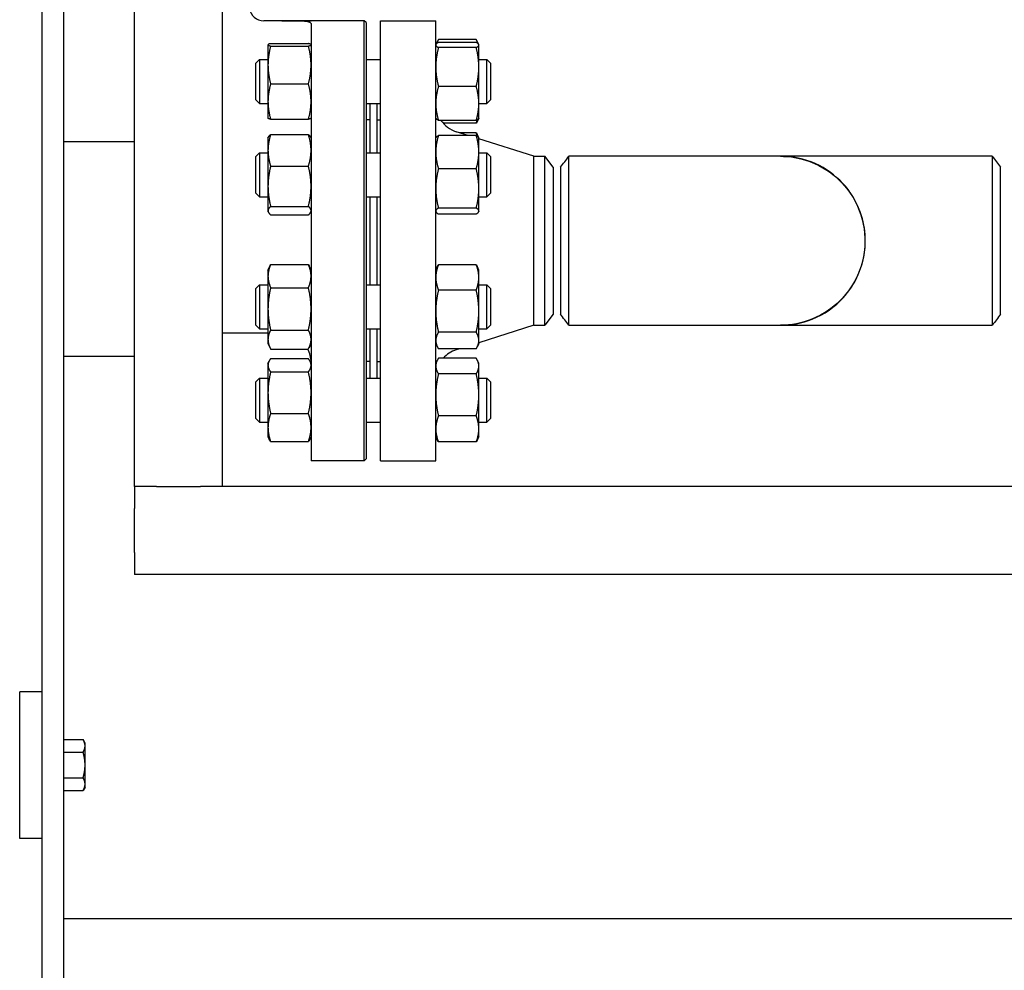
# Model space of a CAD drawing. Header units: inches. Extents: x 18 to 846, y -44 to 561.
# Tile 529 of 637: x 755 to 772, y 204 to 220. Entities that reach past the tile are written whole.
import ezdxf

# ---------------------------------------------------------------- set-up
doc = ezdxf.new("R2010")
doc.units = ezdxf.units.IN
doc.header["$LTSCALE"] = 24
doc.header["$MEASUREMENT"] = 0
doc.layers.add('Visible (ANSI)', color=7, linetype='Continuous', lineweight=30)

msp = doc.modelspace()

# ---------------------------------------------------------------- linework, layer by layer
at = {"layer": 'Visible (ANSI)'}
for p, q in [((755.15618, 229.7065), (755.15618, 195.61183)), ((755.53118, 195.61183), (755.53118, 229.7065)), ((756.7367, 212.4565), (756.7367, 228.2065)), ((758.2367, 212.4565), (758.2367, 228.2065)), ((759.74618, 220.394), (758.94118, 220.394)), ((759.24618, 220.39267), (759.74618, 220.39267)), ((760.65243, 220.394), (759.74618, 220.394)), ((759.74618, 220.39267), (759.74618, 220.394)), ((759.74618, 220.34569), (759.74618, 212.894)), ((760.65243, 212.894), (760.65243, 220.394)), ((760.68368, 220.36275), (760.65243, 220.394)), ((760.68368, 220.36275), (760.68368, 212.92525)), ((760.93118, 212.894), (760.93118, 220.394)), ((760.93118, 220.394), (761.87118, 220.394)), ((761.87118, 212.894), (761.87118, 220.394)), ((759.01218, 219.98521), (759.01269, 219.9863)), ((759.01218, 219.98521), (759.01218, 219.98412)), ((759.01218, 219.98412), (759.01218, 219.64025)), ((759.05727, 220.0054), (759.7011, 220.0054)), ((759.05727, 219.96285), (759.7011, 219.96285)), ((759.74618, 219.98521), (759.74568, 219.9863)), ((761.87118, 219.98521), (761.87329, 219.98973)), ((761.87329, 219.98973), (761.89379, 220.03368)), ((762.5601, 220.07465), (761.91627, 220.07465)), ((762.5601, 220.02389), (761.91627, 220.02389)), ((762.60308, 219.98973), (762.58258, 220.03368)), ((762.60518, 219.98521), (762.60308, 219.98973)), ((762.60518, 219.98072), (762.60518, 219.98521)), ((762.60518, 219.6057), (762.60518, 219.98072)), ((762.5601, 219.93754), (761.91627, 219.93754)), ((758.80618, 219.67271), (758.86868, 219.73521)), ((758.80618, 219.04771), (758.80618, 219.67271)), ((758.86868, 219.73521), (758.86868, 218.98521)), ((758.86868, 219.73521), (759.01218, 219.73521)), ((759.01218, 219.64025), (759.01218, 219.01634)), ((760.68368, 219.73521), (760.93118, 219.73521)), ((762.60518, 219.73521), (762.74368, 219.73521)), ((762.74368, 218.98521), (762.74368, 219.73521)), ((762.80618, 219.67271), (762.74368, 219.73521)), ((762.80618, 219.67271), (762.80618, 219.04771)), ((762.60518, 218.98519), (762.60518, 219.6057)), ((759.05727, 219.31766), (759.7011, 219.31766)), ((762.5601, 219.27386), (761.91627, 219.27386)), ((758.80618, 219.04771), (758.86868, 218.98521)), ((758.86868, 218.98521), (759.01218, 218.98521)), ((759.01218, 219.01634), (759.01218, 218.73521)), ((760.68368, 218.98521), (760.93118, 218.98521)), ((760.74618, 218.98521), (760.74618, 218.14409)), ((760.86618, 218.98521), (760.86618, 218.14409)), ((762.60518, 218.98521), (762.74368, 218.98521)), ((762.60518, 218.73521), (762.60518, 218.98519)), ((762.80618, 219.04771), (762.74368, 218.98521)), ((759.01218, 218.73521), (759.01269, 218.73412)), ((759.05727, 218.71502), (759.7011, 218.71502)), ((759.74618, 218.73521), (759.74568, 218.73412)), ((760.74618, 218.704), (760.68368, 218.704)), ((760.87118, 218.14409), (760.87118, 218.704)), ((760.87118, 218.704), (760.93118, 218.704)), ((761.87118, 218.73521), (761.87329, 218.73069)), ((762.5601, 218.69652), (761.91627, 218.69652)), ((762.5601, 218.64577), (761.99942, 218.64577)), ((762.60308, 218.73069), (762.58258, 218.68673)), ((762.60518, 218.73521), (762.60308, 218.73069)), ((759.05727, 218.45396), (759.7011, 218.45396)), ((760.87118, 218.584), (760.86618, 218.584)), ((762.42424, 218.43883), (762.22021, 218.50345)), ((762.5601, 218.4856), (762.2766, 218.4856)), ((762.60223, 218.40043), (762.57971, 218.44871)), ((756.7367, 218.3315), (755.53118, 218.3315)), ((759.01218, 218.39409), (759.01828, 218.40717)), ((759.01218, 218.39409), (759.01218, 218.18421)), ((759.74618, 218.39409), (759.74009, 218.40717)), ((761.87118, 218.39409), (761.87414, 218.40043)), ((762.5601, 218.43883), (761.91627, 218.43883)), ((762.60518, 218.39409), (762.60223, 218.40043)), ((762.60518, 218.15498), (762.60518, 218.39409)), ((763.54452, 218.084), (762.60518, 218.38152)), ((758.80618, 218.08159), (758.86868, 218.14409)), ((758.86868, 218.14409), (758.86868, 217.39409)), ((758.86868, 218.14409), (759.01218, 218.14409)), ((759.01218, 218.18421), (759.01218, 217.57202)), ((760.68368, 218.14409), (760.93118, 218.14409)), ((762.60518, 217.53626), (762.60518, 218.15498)), ((762.60518, 218.14409), (762.74368, 218.14409)), ((762.74368, 217.39409), (762.74368, 218.14409)), ((762.80618, 218.08159), (762.74368, 218.14409)), ((758.80618, 217.45659), (758.80618, 218.08159)), ((762.80618, 218.08159), (762.80618, 217.45659)), ((763.54452, 215.204), (763.54452, 218.084)), ((763.54452, 218.084), (763.72731, 218.084)), ((763.72731, 215.204), (763.72731, 218.084)), ((763.87118, 217.8965), (763.72731, 218.084)), ((767.74348, 218.084), (764.13857, 218.084)), ((771.3538, 218.084), (767.74889, 218.084)), ((759.05727, 217.91445), (759.7011, 217.91445)), ((762.5601, 217.87113), (761.91627, 217.87113)), ((763.87118, 217.8965), (763.87118, 215.3915)), ((763.99618, 217.89646), (763.99618, 215.39152)), ((771.49618, 216.644), (771.49618, 217.89649)), ((758.80618, 217.45659), (758.86868, 217.39409)), ((759.01218, 217.57202), (759.01218, 217.1569)), ((762.60518, 217.15037), (762.60518, 217.53626)), ((762.80618, 217.45659), (762.74368, 217.39409)), ((758.86868, 217.39409), (759.01218, 217.39409)), ((760.68368, 217.39409), (760.93118, 217.39409)), ((760.74618, 217.39409), (760.74618, 215.89391)), ((760.86618, 217.39409), (760.86618, 215.89391)), ((760.87118, 215.89391), (760.87118, 217.39409)), ((762.60518, 217.39409), (762.74368, 217.39409)), ((759.01218, 217.1569), (759.01218, 217.14409)), ((759.01218, 217.14409), (759.01828, 217.13101)), ((759.05727, 217.22958), (759.7011, 217.22958)), ((759.74618, 217.14409), (759.74009, 217.13101)), ((761.87118, 217.14409), (761.87414, 217.13775)), ((762.5601, 217.20139), (761.91627, 217.20139)), ((762.60518, 217.14409), (762.60223, 217.13775)), ((762.60518, 217.14409), (762.60518, 217.15037)), ((759.05727, 217.08422), (759.7011, 217.08422)), ((762.5601, 217.09935), (761.91627, 217.09935)), ((771.49618, 215.39154), (771.49618, 216.644)), ((759.01218, 216.14391), (759.04674, 216.21802)), ((759.01218, 216.14391), (759.01218, 216.04081)), ((759.05727, 216.23935), (759.7011, 216.23935)), ((759.74618, 216.14391), (759.71163, 216.21802)), ((761.87118, 216.14391), (761.89666, 216.19854)), ((762.5601, 216.23542), (761.91627, 216.23542)), ((762.60518, 216.14391), (762.57971, 216.19854)), ((762.60518, 216.0189), (762.60518, 216.14391)), ((759.01218, 216.04081), (759.01218, 215.48206)), ((762.60518, 215.44413), (762.60518, 216.0189)), ((758.80618, 215.83141), (758.86868, 215.89391)), ((758.80618, 215.20641), (758.80618, 215.83141)), ((758.86868, 215.89391), (758.86868, 215.14391)), ((758.86868, 215.89391), (759.01218, 215.89391)), ((759.05727, 215.84228), (759.7011, 215.84228)), ((760.68368, 215.89391), (760.93118, 215.89391)), ((762.5601, 215.80239), (761.91627, 215.80239)), ((762.60518, 215.89391), (762.74368, 215.89391)), ((762.74368, 215.14391), (762.74368, 215.89391)), ((762.80618, 215.83141), (762.74368, 215.89391)), ((762.80618, 215.83141), (762.80618, 215.20641)), ((759.01218, 215.48206), (759.01218, 214.96016)), ((762.60518, 214.94415), (762.60518, 215.44413)), ((763.87118, 215.3915), (763.72731, 215.204)), ((758.80618, 215.20641), (758.86868, 215.14391)), ((758.86868, 215.14391), (759.01218, 215.14391)), ((759.05727, 215.12185), (759.7011, 215.12185)), ((760.68368, 215.14391), (760.93118, 215.14391)), ((760.74618, 215.14391), (760.74618, 214.3028)), ((760.86618, 215.14391), (760.86618, 214.3028)), ((760.87118, 214.584), (760.87118, 215.14391)), ((763.54452, 215.204), (762.60518, 214.90648)), ((762.60518, 215.14391), (762.74368, 215.14391)), ((762.80618, 215.20641), (762.74368, 215.14391)), ((763.54452, 215.204), (763.72731, 215.204)), ((764.13857, 215.204), (767.74348, 215.204)), ((767.74889, 215.204), (771.3538, 215.204)), ((759.01218, 215.0692), (758.2367, 215.0692)), ((759.01218, 214.96016), (759.01218, 214.89391)), ((762.5601, 215.08588), (761.91627, 215.08588)), ((762.60518, 214.89391), (762.60518, 214.94415)), ((759.01218, 214.89391), (759.04674, 214.81981)), ((759.05727, 214.79848), (759.7011, 214.79848)), ((759.74618, 214.89391), (759.71163, 214.81981)), ((761.87118, 214.89391), (761.89666, 214.83929)), ((762.5601, 214.80241), (761.91627, 214.80241)), ((762.2766, 214.80241), (762.22021, 214.78455)), ((762.60518, 214.89391), (762.57971, 214.83929)), ((755.53118, 214.6755), (756.7367, 214.6755)), ((759.01218, 214.5528), (759.02785, 214.58639)), ((759.05727, 214.63469), (759.7011, 214.63469)), ((759.74618, 214.5528), (759.73052, 214.58639)), ((760.87118, 214.704), (760.86618, 214.704)), ((761.87118, 214.5528), (761.89379, 214.60127)), ((762.5601, 214.64223), (761.91627, 214.64223)), ((762.60518, 214.5528), (762.58258, 214.60127)), ((759.01218, 214.5528), (759.01218, 214.52091)), ((759.01218, 214.52091), (759.01218, 214.05368)), ((760.74618, 214.584), (760.68368, 214.584)), ((760.87118, 214.584), (760.93118, 214.584)), ((762.60518, 214.50781), (762.60518, 214.5528)), ((762.60518, 214.01617), (762.60518, 214.50781)), ((758.80618, 214.2403), (758.86868, 214.3028)), ((758.86868, 214.3028), (758.86868, 213.5528)), ((758.86868, 214.3028), (759.01218, 214.3028)), ((759.05727, 214.40713), (759.7011, 214.40713)), ((760.68368, 214.3028), (760.93118, 214.3028)), ((762.5601, 214.37338), (761.91627, 214.37338)), ((762.60518, 214.3028), (762.74368, 214.3028)), ((762.74368, 213.5528), (762.74368, 214.3028)), ((762.80618, 214.2403), (762.74368, 214.3028)), ((758.80618, 213.6153), (758.80618, 214.2403)), ((762.80618, 214.2403), (762.80618, 213.6153)), ((759.01218, 214.05368), (759.01218, 213.46057)), ((762.60518, 213.43615), (762.60518, 214.01617)), ((758.80618, 213.6153), (758.86868, 213.5528)), ((759.05727, 213.70024), (759.7011, 213.70024)), ((762.5601, 213.65895), (761.91627, 213.65895)), ((762.80618, 213.6153), (762.74368, 213.5528)), ((758.86868, 213.5528), (759.01218, 213.5528)), ((759.01218, 213.46057), (759.01218, 213.3028)), ((760.68368, 213.5528), (760.93118, 213.5528)), ((762.60518, 213.5528), (762.74368, 213.5528)), ((762.60518, 213.3028), (762.60518, 213.43615)), ((759.01218, 213.3028), (759.02785, 213.2692)), ((759.74618, 213.3028), (759.73052, 213.2692)), ((761.87118, 213.3028), (761.89379, 213.25432)), ((762.60518, 213.3028), (762.58258, 213.25432)), ((759.05727, 213.2209), (759.7011, 213.2209)), ((762.5601, 213.21336), (761.91627, 213.21336)), ((760.68368, 212.92525), (760.65243, 212.894)), ((760.65243, 212.894), (759.74618, 212.894)), ((760.93118, 212.894), (761.87118, 212.894)), ((756.7367, 212.4565), (756.7367, 212.0815)), ((757.1117, 212.4565), (756.7367, 212.4565)), ((757.1117, 212.4565), (757.8617, 212.4565)), ((758.2367, 212.4565), (757.8617, 212.4565)), ((777.2367, 212.4565), (758.2367, 212.4565)), ((756.7367, 211.3315), (756.7367, 212.0815)), ((756.7367, 211.3315), (756.7367, 210.9565)), ((778.7367, 210.9565), (756.7367, 210.9565)), ((755.15618, 208.9565), (754.78118, 208.9565)), ((754.78118, 206.4565), (754.78118, 208.9565)), ((755.53119, 208.0815), (755.53118, 208.0815)), ((755.53119, 208.03126), (755.53119, 208.13951)), ((755.53119, 208.13951), (755.8617, 208.13951)), ((755.89519, 208.0815), (755.8617, 208.13951)), ((755.89519, 208.03126), (755.89519, 208.0815)), ((755.53119, 207.92301), (755.53119, 208.03126)), ((755.53119, 207.92301), (755.8617, 207.92301)), ((755.53119, 207.7065), (755.53119, 207.92301)), ((755.89519, 207.7065), (755.89519, 208.03126)), ((755.53119, 207.49), (755.53119, 207.7065)), ((755.89519, 207.38174), (755.89519, 207.7065)), ((755.53119, 207.49), (755.8617, 207.49)), ((755.53119, 207.38174), (755.53119, 207.49)), ((755.53119, 207.27349), (755.53119, 207.38174)), ((755.89519, 207.3315), (755.89519, 207.38174)), ((755.53119, 207.3315), (755.53118, 207.3315)), ((755.53119, 207.27349), (755.8617, 207.27349)), ((755.89519, 207.3315), (755.8617, 207.27349)), ((755.15618, 206.4565), (754.78118, 206.4565)), ((779.53118, 205.0815), (755.53118, 205.0815))]:
    msp.add_line(p, q, dxfattribs=at)
for centre, radius, start, end in [((758.94118, 220.644), 0.25, 188.604112, 270), ((762.37118, 218.98012), 0.5, 214.554106, 252.425284), ((759.24618, 214.5692), 0.5, 0, 27.294411), ((762.37118, 214.30789), 0.5, 107.574716, 138.033818)]:
    msp.add_arc(centre, radius, start, end, dxfattribs=at)
for points, knots in [([(759.74618, 220.34569), (759.74618, 220.3558), (759.73378, 220.36485), (759.68282, 220.37839), (759.64424, 220.38297), (759.55524, 220.38882), (759.49904, 220.39052), (759.3759, 220.3924), (759.30895, 220.39267), (759.24618, 220.39267)], [1.93811812, 1.93811812, 1.93811812, 1.93811812, 2.41964166, 2.41964166, 2.90116521, 2.90116521, 3.37944905, 3.37944905, 3.85773289, 3.85773289, 3.85773289, 3.85773289]), ([(764.13857, 215.20402), (764.13857, 215.20411), (764.13857, 215.23935), (764.13857, 215.38658), (764.13857, 215.50996), (764.13856, 215.82124), (764.13856, 216.00874), (764.13856, 216.41625), (764.13856, 216.63652), (764.13856, 217.06295), (764.13856, 217.26885), (764.13856, 217.62776), (764.13857, 217.78003), (764.13857, 217.99824), (764.13857, 218.06407), (764.13857, 218.08269), (764.13857, 218.08398), (764.13857, 218.08396)], [-1.57267431, -1.57267431, -1.57267431, -1.57267431, -1.1908901, -1.1908901, -0.74775686, -0.74775686, -0.30609723, -0.30609723, 0.1436733, 0.1436733, 0.59274122, 0.59274122, 1.04590561, 1.04590561, 1.49882494, 1.49882494, 1.57267431, 1.57267431, 1.57267431, 1.57267431]), ([(767.74349, 218.08396), (767.77893, 218.08398), (767.81437, 218.08269), (768.0665, 218.06407), (768.27936, 217.99824), (768.65519, 217.78003), (768.81787, 217.62776), (769.05929, 217.26885), (769.13864, 217.06295), (769.20027, 216.63652), (769.18236, 216.41625), (769.05371, 216.00874), (768.94476, 215.82124), (768.65652, 215.50996), (768.47717, 215.38658), (768.10986, 215.23935), (767.92672, 215.20411), (767.74348, 215.20402)], [-1.57267427, -1.57267427, -1.57267427, -1.57267427, -1.49882494, -1.49882494, -1.04590561, -1.04590561, -0.59274122, -0.59274122, -0.1436733, -0.1436733, 0.30609723, 0.30609723, 0.74775686, 0.74775686, 1.1908901, 1.1908901, 1.57267427, 1.57267427, 1.57267427, 1.57267427]), ([(769.19057, 216.644), (769.19057, 216.78773), (769.16885, 216.93144), (769.06953, 217.25263), (768.97529, 217.42483), (768.72847, 217.71736), (768.5766, 217.83809), (768.22372, 218.01915), (768.01976, 218.07327), (767.79124, 218.08356), (767.76871, 218.08403), (767.74619, 218.08398)], [-3.14159265, -3.14159265, -3.14159265, -3.14159265, -2.84306953, -2.84306953, -2.44315297, -2.44315297, -2.04730492, -2.04730492, -1.61773044, -1.61773044, -1.57079633, -1.57079633, -1.57079633, -1.57079633]), ([(771.3538, 218.08398), (771.3538, 218.08399), (771.3538, 218.08352), (771.3538, 218.07327), (771.3538, 218.01915), (771.35381, 217.83809), (771.35382, 217.71736), (771.35384, 217.42483), (771.35385, 217.25263), (771.35386, 216.93144), (771.35386, 216.78773), (771.35386, 216.644)], [1.57267427, 1.57267427, 1.57267427, 1.57267427, 1.61773044, 1.61773044, 2.04730492, 2.04730492, 2.44315297, 2.44315297, 2.84306953, 2.84306953, 3.14159265, 3.14159265, 3.14159265, 3.14159265]), ([(767.74618, 215.20405), (767.93008, 215.20383), (768.1141, 215.23892), (768.488, 215.38861), (768.67221, 215.51681), (768.96597, 215.84186), (769.07519, 216.03857), (769.17193, 216.3776), (769.19057, 216.5108), (769.19057, 216.644)], [1.57079633, 1.57079633, 1.57079633, 1.57079633, 1.95396487, 1.95396487, 2.40917784, 2.40917784, 2.86492266, 2.86492266, 3.14159265, 3.14159265, 3.14159265, 3.14159265]), ([(771.35386, 216.644), (771.35386, 216.5108), (771.35386, 216.3776), (771.35385, 216.03857), (771.35383, 215.84186), (771.35381, 215.51681), (771.35381, 215.38861), (771.3538, 215.23926), (771.3538, 215.20418), (771.3538, 215.20405)], [-3.14159265, -3.14159265, -3.14159265, -3.14159265, -2.86492266, -2.86492266, -2.40917784, -2.40917784, -1.95396487, -1.95396487, -1.57267427, -1.57267427, -1.57267427, -1.57267427])]:
    msp.add_open_spline(points, degree=3, knots=knots, dxfattribs=at)
for points, weights in [([(759.05727, 220.0054), (759.01218, 219.99399), (759.01218, 219.98412)], [1, 1.0379548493, 1]), ([(759.01218, 219.98412), (759.01218, 219.97425), (759.05727, 219.96285)], [1, 1.0379548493, 1]), ([(759.05727, 219.96285), (759.01218, 219.78997), (759.01218, 219.64025)], [1, 1.0379548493, 1]), ([(759.74618, 219.98412), (759.74618, 219.99399), (759.7011, 220.0054)], [1, 1.0379548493, 1]), ([(759.7011, 219.96285), (759.74618, 219.97425), (759.74618, 219.98412)], [1, 1.0379548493, 1]), ([(759.74618, 219.64025), (759.74618, 219.78997), (759.7011, 219.96285)], [1, 1.0379548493, 1]), ([(761.91627, 220.02389), (761.87118, 220.00076), (761.87118, 219.98072)], [1, 1.0379548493, 1]), ([(761.87118, 219.98072), (761.87118, 219.96068), (761.91627, 219.93754)], [1, 1.0379548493, 1]), ([(761.91627, 220.07465), (761.89156, 220.03517), (761.8806, 219.99988)], [1, 1.02044778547, 1.01886350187]), ([(762.59577, 219.99988), (762.58481, 220.03517), (762.5601, 220.07465)], [1.01886350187, 1.02044778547, 1]), ([(762.60518, 219.98072), (762.60518, 220.00076), (762.5601, 220.02389)], [1, 1.0379548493, 1]), ([(762.5601, 219.93754), (762.60518, 219.96068), (762.60518, 219.98072)], [1, 1.0379548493, 1]), ([(761.91627, 219.93754), (761.87118, 219.75971), (761.87118, 219.6057)], [1, 1.0379548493, 1]), ([(762.60518, 219.6057), (762.60518, 219.75971), (762.5601, 219.93754)], [1, 1.0379548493, 1]), ([(759.01218, 219.64025), (759.01218, 219.49054), (759.05727, 219.31766)], [1, 1.0379548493, 1]), ([(759.7011, 219.31766), (759.74618, 219.49054), (759.74618, 219.64025)], [1, 1.0379548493, 1]), ([(761.87118, 219.6057), (761.87118, 219.45169), (761.91627, 219.27386)], [1, 1.0379548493, 1]), ([(762.5601, 219.27386), (762.60518, 219.45169), (762.60518, 219.6057)], [1, 1.0379548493, 1]), ([(759.05727, 219.31766), (759.01218, 219.15618), (759.01218, 219.01634)], [1, 1.0379548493, 1]), ([(759.74618, 219.01634), (759.74618, 219.15618), (759.7011, 219.31766)], [1, 1.0379548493, 1]), ([(761.91627, 219.27386), (761.87118, 219.11916), (761.87118, 218.98519)], [1, 1.0379548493, 1]), ([(762.60518, 218.98519), (762.60518, 219.11916), (762.5601, 219.27386)], [1, 1.0379548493, 1]), ([(759.01218, 219.01634), (759.01218, 218.8765), (759.05727, 218.71502)], [1, 1.0379548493, 1]), ([(759.7011, 218.71502), (759.74618, 218.8765), (759.74618, 219.01634)], [1, 1.0379548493, 1]), ([(761.87118, 218.98519), (761.87118, 218.85122), (761.91627, 218.69652)], [1, 1.0379548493, 1]), ([(762.5601, 218.69652), (762.60518, 218.85122), (762.60518, 218.98519)], [1, 1.0379548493, 1]), ([(759.05727, 218.71502), (759.01683, 218.72525), (759.01269, 218.73412)], [1, 1.03391206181, 1.00722433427]), ([(759.74568, 218.73412), (759.74154, 218.72525), (759.7011, 218.71502)], [1.00722433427, 1.03391206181, 1]), ([(761.91627, 218.69652), (761.88072, 218.71477), (761.87329, 218.73069)], [1, 1.02969372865, 1.01292606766]), ([(762.60308, 218.73069), (762.59565, 218.71477), (762.5601, 218.69652)], [1.01292606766, 1.02969372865, 1]), ([(762.5601, 218.64577), (762.57237, 218.67826), (762.58117, 218.70872)], [1, 1.01005189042, 1.01477953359]), ([(762.58258, 218.68673), (762.57336, 218.66696), (762.5601, 218.64577)], [1.01551577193, 1.01087228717, 1]), ([(759.05727, 218.45396), (759.01218, 218.3094), (759.01218, 218.18421)], [1, 1.0379548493, 1]), ([(759.01828, 218.40717), (759.02852, 218.42913), (759.05727, 218.45396)], [1.01771443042, 1.02387317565, 1]), ([(759.7011, 218.45396), (759.72985, 218.42913), (759.74009, 218.40717)], [1, 1.02387317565, 1.01771443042]), ([(759.74618, 218.18421), (759.74618, 218.3094), (759.7011, 218.45396)], [1, 1.0379548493, 1]), ([(762.58117, 218.42442), (762.57237, 218.45402), (762.5601, 218.4856)], [1.01477953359, 1.01005189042, 1]), ([(762.5601, 218.4856), (762.57137, 218.4666), (762.57971, 218.44871)], [1, 1.00922838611, 1.0139691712]), ([(761.91627, 218.43883), (761.87118, 218.28672), (761.87118, 218.15498)], [1, 1.0379548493, 1]), ([(761.87414, 218.40043), (761.8825, 218.41835), (761.91627, 218.43883)], [1.01453097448, 1.02816340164, 1]), ([(762.60518, 218.15498), (762.60518, 218.28672), (762.5601, 218.43883)], [1, 1.0379548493, 1]), ([(762.5601, 218.43883), (762.59387, 218.41835), (762.60223, 218.40043)], [1, 1.02816340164, 1.01453097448]), ([(759.01218, 218.18421), (759.01218, 218.05901), (759.05727, 217.91445)], [1, 1.0379548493, 1]), ([(759.7011, 217.91445), (759.74618, 218.05901), (759.74618, 218.18421)], [1, 1.0379548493, 1]), ([(761.87118, 218.15498), (761.87118, 218.02325), (761.91627, 217.87113)], [1, 1.0379548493, 1]), ([(762.5601, 217.87113), (762.60518, 218.02325), (762.60518, 218.15498)], [1, 1.0379548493, 1]), ([(759.05727, 217.91445), (759.01218, 217.73094), (759.01218, 217.57202)], [1, 1.0379548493, 1]), ([(759.74618, 217.57202), (759.74618, 217.73094), (759.7011, 217.91445)], [1, 1.0379548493, 1]), ([(761.91627, 217.87113), (761.87118, 217.69167), (761.87118, 217.53626)], [1, 1.0379548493, 1]), ([(762.60518, 217.53626), (762.60518, 217.69167), (762.5601, 217.87113)], [1, 1.0379548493, 1]), ([(759.01218, 217.57202), (759.01218, 217.41309), (759.05727, 217.22958)], [1, 1.0379548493, 1]), ([(759.7011, 217.22958), (759.74618, 217.41309), (759.74618, 217.57202)], [1, 1.0379548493, 1]), ([(761.87118, 217.53626), (761.87118, 217.38085), (761.91627, 217.20139)], [1, 1.0379548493, 1]), ([(762.5601, 217.20139), (762.60518, 217.38085), (762.60518, 217.53626)], [1, 1.0379548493, 1]), ([(759.05727, 217.22958), (759.01218, 217.19063), (759.01218, 217.1569)], [1, 1.0379548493, 1]), ([(759.01218, 217.1569), (759.01218, 217.12317), (759.05727, 217.08422)], [1, 1.0379548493, 1]), ([(759.74618, 217.1569), (759.74618, 217.19063), (759.7011, 217.22958)], [1, 1.0379548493, 1]), ([(759.7011, 217.08422), (759.74618, 217.12317), (759.74618, 217.1569)], [1, 1.0379548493, 1]), ([(761.91627, 217.20139), (761.87118, 217.17405), (761.87118, 217.15037)], [1, 1.0379548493, 1]), ([(761.87118, 217.15037), (761.87118, 217.12669), (761.91627, 217.09935)], [1, 1.0379548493, 1]), ([(762.60518, 217.15037), (762.60518, 217.17405), (762.5601, 217.20139)], [1, 1.0379548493, 1]), ([(762.5601, 217.09935), (762.60518, 217.12669), (762.60518, 217.15037)], [1, 1.0379548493, 1]), ([(759.05727, 216.23935), (759.01218, 216.13295), (759.01218, 216.04081)], [1, 1.0379548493, 1]), ([(759.04674, 216.21802), (759.05163, 216.22851), (759.05727, 216.23935)], [1.00807367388, 1.00459253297, 1]), ([(759.7011, 216.23935), (759.70674, 216.22851), (759.71163, 216.21802)], [1, 1.00459253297, 1.00807367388]), ([(759.74618, 216.04081), (759.74618, 216.13295), (759.7011, 216.23935)], [1, 1.0379548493, 1]), ([(761.91627, 216.23542), (761.87118, 216.11939), (761.87118, 216.0189)], [1, 1.0379548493, 1]), ([(761.89666, 216.19854), (761.905, 216.21642), (761.91627, 216.23542)], [1.0139691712, 1.00922838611, 1]), ([(762.60518, 216.0189), (762.60518, 216.11939), (762.5601, 216.23542)], [1, 1.0379548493, 1]), ([(762.5601, 216.23542), (762.57137, 216.21642), (762.57971, 216.19854)], [1, 1.00922838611, 1.0139691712]), ([(759.01218, 216.04081), (759.01218, 215.94867), (759.05727, 215.84228)], [1, 1.0379548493, 1]), ([(759.7011, 215.84228), (759.74618, 215.94867), (759.74618, 216.04081)], [1, 1.0379548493, 1]), ([(761.87118, 216.0189), (761.87118, 215.91842), (761.91627, 215.80239)], [1, 1.0379548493, 1]), ([(762.5601, 215.80239), (762.60518, 215.91842), (762.60518, 216.0189)], [1, 1.0379548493, 1]), ([(759.05727, 215.84228), (759.01218, 215.64924), (759.01218, 215.48206)], [1, 1.0379548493, 1]), ([(759.74618, 215.48206), (759.74618, 215.64924), (759.7011, 215.84228)], [1, 1.0379548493, 1]), ([(761.91627, 215.80239), (761.87118, 215.6104), (761.87118, 215.44413)], [1, 1.0379548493, 1]), ([(762.60518, 215.44413), (762.60518, 215.6104), (762.5601, 215.80239)], [1, 1.0379548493, 1]), ([(759.01218, 215.48206), (759.01218, 215.31489), (759.05727, 215.12185)], [1, 1.0379548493, 1]), ([(759.7011, 215.12185), (759.74618, 215.31489), (759.74618, 215.48206)], [1, 1.0379548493, 1]), ([(761.87118, 215.44413), (761.87118, 215.27787), (761.91627, 215.08588)], [1, 1.0379548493, 1]), ([(762.5601, 215.08588), (762.60518, 215.27787), (762.60518, 215.44413)], [1, 1.0379548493, 1]), ([(759.05727, 215.12185), (759.01218, 215.0352), (759.01218, 214.96016)], [1, 1.0379548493, 1]), ([(759.74618, 214.96016), (759.74618, 215.0352), (759.7011, 215.12185)], [1, 1.0379548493, 1]), ([(759.01218, 214.96016), (759.01218, 214.88513), (759.05727, 214.79848)], [1, 1.0379548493, 1]), ([(759.7011, 214.79848), (759.74618, 214.88513), (759.74618, 214.96016)], [1, 1.0379548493, 1]), ([(761.91627, 215.08588), (761.87118, 215.00993), (761.87118, 214.94415)], [1, 1.0379548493, 1]), ([(761.87118, 214.94415), (761.87118, 214.87837), (761.91627, 214.80241)], [1, 1.0379548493, 1]), ([(762.60518, 214.94415), (762.60518, 215.00993), (762.5601, 215.08588)], [1, 1.0379548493, 1]), ([(762.5601, 214.80241), (762.60518, 214.87837), (762.60518, 214.94415)], [1, 1.0379548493, 1]), ([(759.05727, 214.63469), (759.01218, 214.57372), (759.01218, 214.52091)], [1, 1.0379548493, 1]), ([(759.74618, 214.52091), (759.74618, 214.57372), (759.7011, 214.63469)], [1, 1.0379548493, 1]), ([(761.91627, 214.64223), (761.87118, 214.5702), (761.87118, 214.50781)], [1, 1.0379548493, 1]), ([(762.60518, 214.50781), (762.60518, 214.5702), (762.5601, 214.64223)], [1, 1.0379548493, 1]), ([(759.01218, 214.52091), (759.01218, 214.46811), (759.05727, 214.40713)], [1, 1.0379548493, 1]), ([(759.7011, 214.40713), (759.74618, 214.46811), (759.74618, 214.52091)], [1, 1.0379548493, 1]), ([(761.87118, 214.50781), (761.87118, 214.44542), (761.91627, 214.37338)], [1, 1.0379548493, 1]), ([(762.5601, 214.37338), (762.60518, 214.44542), (762.60518, 214.50781)], [1, 1.0379548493, 1]), ([(759.05727, 214.40713), (759.01218, 214.21772), (759.01218, 214.05368)], [1, 1.0379548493, 1]), ([(759.74618, 214.05368), (759.74618, 214.21772), (759.7011, 214.40713)], [1, 1.0379548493, 1]), ([(761.91627, 214.37338), (761.87118, 214.18195), (761.87118, 214.01617)], [1, 1.0379548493, 1]), ([(762.60518, 214.01617), (762.60518, 214.18195), (762.5601, 214.37338)], [1, 1.0379548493, 1]), ([(759.01218, 214.05368), (759.01218, 213.88965), (759.05727, 213.70024)], [1, 1.0379548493, 1]), ([(759.7011, 213.70024), (759.74618, 213.88965), (759.74618, 214.05368)], [1, 1.0379548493, 1]), ([(761.87118, 214.01617), (761.87118, 213.85038), (761.91627, 213.65895)], [1, 1.0379548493, 1]), ([(762.5601, 213.65895), (762.60518, 213.85038), (762.60518, 214.01617)], [1, 1.0379548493, 1]), ([(759.05727, 213.70024), (759.01218, 213.5718), (759.01218, 213.46057)], [1, 1.0379548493, 1]), ([(759.74618, 213.46057), (759.74618, 213.5718), (759.7011, 213.70024)], [1, 1.0379548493, 1]), ([(761.91627, 213.65895), (761.87118, 213.53955), (761.87118, 213.43615)], [1, 1.0379548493, 1]), ([(762.60518, 213.43615), (762.60518, 213.53955), (762.5601, 213.65895)], [1, 1.0379548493, 1]), ([(759.01218, 213.46057), (759.01218, 213.34934), (759.05727, 213.2209)], [1, 1.0379548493, 1]), ([(759.7011, 213.2209), (759.74618, 213.34934), (759.74618, 213.46057)], [1, 1.0379548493, 1]), ([(761.87118, 213.43615), (761.87118, 213.33275), (761.91627, 213.21336)], [1, 1.0379548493, 1]), ([(762.5601, 213.21336), (762.60518, 213.33275), (762.60518, 213.43615)], [1, 1.0379548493, 1]), ([(759.05727, 213.2209), (759.0386, 213.24615), (759.02785, 213.2692)], [1, 1.01537751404, 1.01829454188]), ([(759.73052, 213.2692), (759.71977, 213.24615), (759.7011, 213.2209)], [1.01829454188, 1.01537751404, 1]), ([(761.91627, 213.21336), (761.90301, 213.23455), (761.89379, 213.25432)], [1, 1.01087228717, 1.01551577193]), ([(762.58258, 213.25432), (762.57336, 213.23455), (762.5601, 213.21336)], [1.01551577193, 1.01087228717, 1]), ([(755.89519, 208.03126), (755.89519, 208.0815), (755.8617, 208.13951)], [1, 1.0379548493, 1]), ([(755.8617, 207.92301), (755.89519, 207.98102), (755.89519, 208.03126)], [1, 1.0379548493, 1]), ([(755.89519, 207.7065), (755.89519, 207.80698), (755.8617, 207.92301)], [1, 1.0379548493, 1]), ([(755.8617, 207.49), (755.89519, 207.60602), (755.89519, 207.7065)], [1, 1.0379548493, 1]), ([(755.89519, 207.38174), (755.89519, 207.43198), (755.8617, 207.49)], [1, 1.0379548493, 1]), ([(755.8617, 207.27349), (755.89519, 207.3315), (755.89519, 207.38174)], [1, 1.0379548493, 1])]:
    msp.add_rational_spline(points, weights, degree=2, dxfattribs=at)
for points in [[(763.99618, 217.8965), (764.04365, 217.959), (764.09111, 218.0215), (764.13857, 218.084)], [(771.3538, 218.084), (771.40126, 218.0215), (771.44872, 217.959), (771.49618, 217.8965)], [(764.13857, 215.204), (764.09111, 215.2665), (764.04365, 215.329), (763.99618, 215.3915)], [(771.49618, 215.3915), (771.44872, 215.329), (771.40126, 215.2665), (771.3538, 215.204)]]:
    msp.add_open_spline(points, degree=3, dxfattribs=at)

doc.saveas('drawing.dxf')
